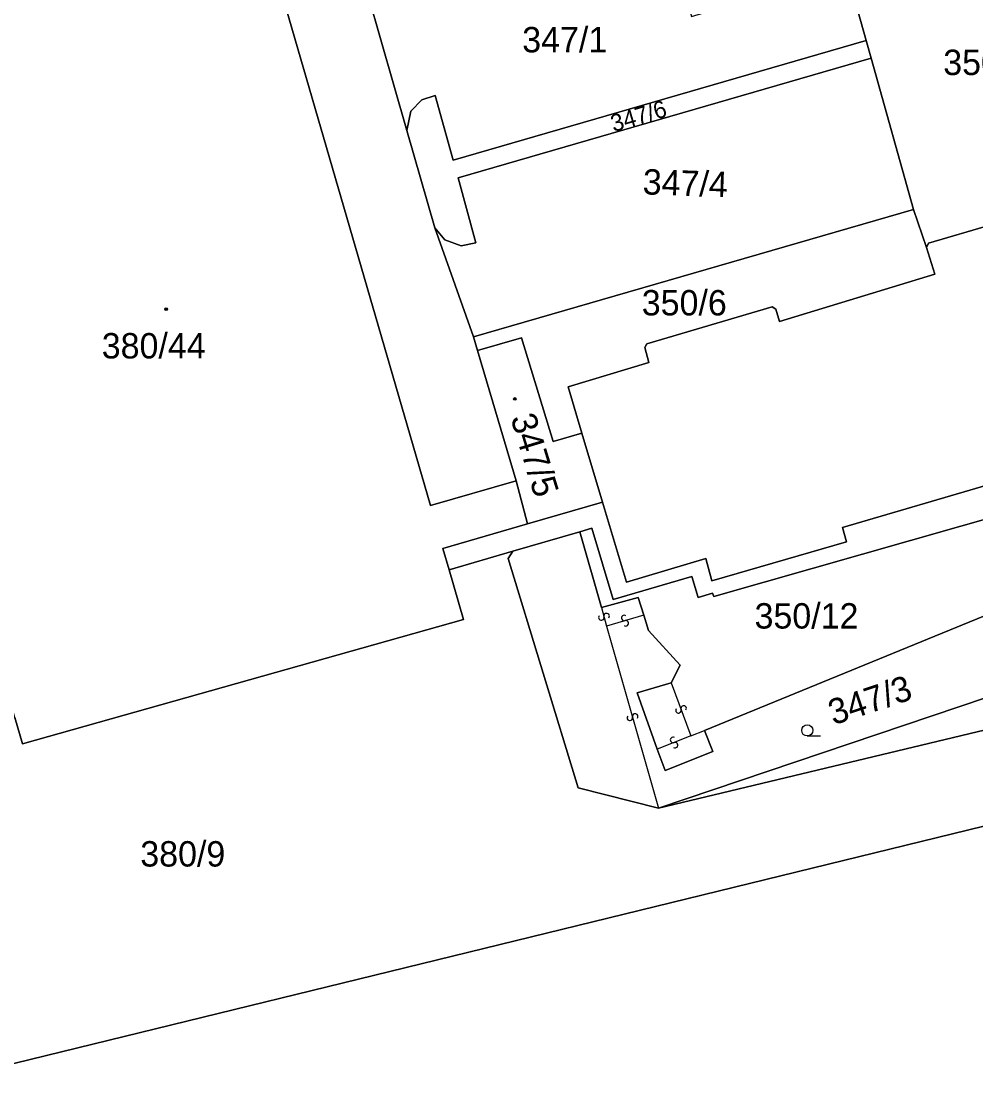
# Model space of a CAD drawing. Extents: x -600309 to -598967, y -1161267 to -1160292.
# Drawn here: x -599644 to -599580.1, y -1160776.9 to -1160706.2 of the extents above; entities that cross this region are included whole.
import ezdxf

# ---------------------------------------------------------------- set-up
doc = ezdxf.new("R2010")
doc.units = 0
for name, color, linetype in [('Level 1', 7, 'Continuous'), ('Level 13', 7, 'Continuous'), ('Level 3', 7, 'Continuous'), ('Level 4', 7, 'Continuous'), ('Level 5', 7, 'Continuous'), ('Level 60', 7, 'Continuous')]:
    doc.layers.add(name, color=color, linetype=linetype)

msp = doc.modelspace()

# ---------------------------------------------------------------- linework, layer by layer
at = {"layer": 'Level 1'}
for points in [[(-599610.83, -1160736.95), (-599616.57, -1160738.6), (-599628.93, -1160696.01), (-599636.47, -1160698.2)], [(-599588.71, -1160702.76), (-599587.39, -1160707.46)], [(-599618.15, -1160713.49), (-599620.76, -1160704.37)], [(-599587.39, -1160707.46), (-599615.05, -1160715.48), (-599616.26, -1160711.14), (-599617.14, -1160711.44), (-599617.87, -1160712.19), (-599618.15, -1160713.49)], [(-599587.39, -1160707.46), (-599587.06, -1160708.65)], [(-599616.28, -1160720.01), (-599615.6, -1160720.82), (-599614.5, -1160721.2), (-599613.53, -1160721.01), (-599614.71, -1160716.66), (-599587.06, -1160708.65)], [(-599587.06, -1160708.65), (-599584.24, -1160718.77)], [(-599618.15, -1160713.49), (-599616.28, -1160720.01)], [(-599583.37, -1160721.32), (-599583.22, -1160721.03), (-599578.97, -1160719.78), (-599578.93, -1160719.91), (-599578.05, -1160719.7), (-599578, -1160719.86), (-599575.6, -1160719.11), (-599575.63, -1160718.97), (-599574.69, -1160718.69), (-599574.72, -1160718.58), (-599571.63, -1160717.64)], [(-599613.68, -1160727.31), (-599584.24, -1160718.77)], [(-599584.24, -1160718.77), (-599583.37, -1160721.32)], [(-599613.68, -1160727.31), (-599616.28, -1160720.01)], [(-599606.44, -1160733.76), (-599607.34, -1160730.65), (-599601.94, -1160729.03), (-599602.21, -1160728.01), (-599602.08, -1160727.76), (-599593.68, -1160725.3), (-599593.44, -1160725.44), (-599593.19, -1160726.27), (-599582.81, -1160723.11), (-599583.37, -1160721.32)], [(-599613.68, -1160727.31), (-599613.41, -1160728.22)], [(-599613.41, -1160728.22), (-599610.48, -1160727.37), (-599608.35, -1160734.31), (-599606.44, -1160733.76)], [(-599610.83, -1160736.95), (-599613.41, -1160728.22)], [(-599605.06, -1160738.38), (-599606.44, -1160733.76)], [(-599610.06, -1160739.83), (-599610.83, -1160736.95)], [(-599578.79, -1160737.08), (-599588.98, -1160740.06), (-599588.72, -1160741.02), (-599597.72, -1160743.64), (-599598.14, -1160742.15), (-599603.45, -1160743.73), (-599605.06, -1160738.38)], [(-599610.06, -1160739.83), (-599605.06, -1160738.38)], [(-599606.56, -1160740.35), (-599605.76, -1160740.12), (-599604.34, -1160744.89), (-599599.07, -1160743.34), (-599598.64, -1160744.74), (-599597.68, -1160744.46), (-599597.6, -1160744.69), (-599574.47, -1160738.1), (-599573.08, -1160743.48)], [(-599601.3, -1160758.86), (-599540.91, -1160738.49)], [(-599615.32, -1160742.9), (-599615.74, -1160741.46), (-599610.06, -1160739.83)], [(-599611.06, -1160741.66), (-599606.56, -1160740.35)], [(-599605.12, -1160745.42), (-599606.56, -1160740.35)], [(-599615.32, -1160742.9), (-599611.06, -1160741.66)], [(-599601.3, -1160758.86), (-599606.68, -1160757.48), (-599611.36, -1160742.14), (-599611.06, -1160741.66)], [(-599644.39, -1160752.78), (-599643.88, -1160754.55), (-599614.36, -1160746.22), (-599615.32, -1160742.9)], [(-599573.08, -1160743.48), (-599573.44, -1160743.5), (-599598.22, -1160753.65)], [(-599605.12, -1160745.42), (-599602.66, -1160744.74), (-599602.29, -1160745.93)], [(-599540, -1160744.16), (-599601.3, -1160758.86)], [(-599602.29, -1160745.93), (-599601.96, -1160746.97), (-599599.85, -1160749.28), (-599600.46, -1160750.46)], [(-599537.67, -1160749.82), (-599656.98, -1160779)], [(-599600.46, -1160750.46), (-599602.73, -1160751.13), (-599601.38, -1160754.9)], [(-599601.38, -1160754.9), (-599600.86, -1160756.33), (-599597.66, -1160755.06), (-599598.22, -1160753.65)]]:
    msp.add_lwpolyline(points, dxfattribs=at)
at = {"layer": 'Level 13'}
for centre, start, end in [((-599605.128, -1160746.088), 142.49156, 15.08156), ((-599604.772, -1160745.993), 322.70602, 194.80401), ((-599603.591, -1160746.123), 53.49798, 286.08798), ((-599603.49, -1160746.477), 233.71243, 105.81043), ((-599602.862, -1160752.711), 323.29331, 195.39131), ((-599599.963, -1160752.304), 147.64374, 20.23374), ((-599599.617, -1160752.177), 327.85819, 199.95619), ((-599603.217, -1160752.81), 143.07886, 15.66886), ((-599600.326, -1160754.288), 58.5193, 291.1093), ((-599600.194, -1160754.632), 238.73375, 110.83175)]:
    msp.add_arc(centre, 0.184, start, end, dxfattribs=at)
at = {"layer": 'Level 3'}
for points in [[(-599605.12, -1160745.42), (-599604.78, -1160746.66)], [(-599602.29, -1160745.93), (-599604.78, -1160746.66)], [(-599604.78, -1160746.66), (-599601.3, -1160758.86)], [(-599600.46, -1160750.46), (-599599.13, -1160754.02)], [(-599599.13, -1160754.02), (-599601.38, -1160754.9)], [(-599599.13, -1160754.02), (-599598.22, -1160753.65)]]:
    msp.add_lwpolyline(points, dxfattribs=at)
at = {"layer": 'Level 5'}
msp.add_line((-599591.34, -1160754.02), (-599590.465, -1160754.02), dxfattribs=at)
for centre, radius in [((-599634.26, -1160725.45), 0.09), ((-599634.26, -1160725.45), 0.0521), ((-599610.92, -1160731.46), 0.09), ((-599610.92, -1160731.46), 0.0521), ((-599591.34, -1160753.645), 0.375)]:
    msp.add_circle(centre, radius, dxfattribs=at)
at = {"layer": 'Level 60'}
for points in [[(-599610.83, -1160736.95), (-599616.57, -1160738.6), (-599628.93, -1160696.01), (-599636.47, -1160698.2), (-599639.63, -1160686.99), (-599625.15, -1160682.7), (-599625.24, -1160682.39), (-599597.68, -1160674.26), (-599595.95, -1160673.74), (-599593.78, -1160673.1), (-599593.17, -1160675.3), (-599622.7, -1160681.81), (-599621.64, -1160685.76), (-599622.5, -1160686.01), (-599620.04, -1160694.15), (-599621.23, -1160694.73), (-599622.42, -1160696.09), (-599622.69, -1160697.71), (-599620.76, -1160704.37), (-599618.15, -1160713.49), (-599616.28, -1160720.01), (-599613.68, -1160727.31), (-599613.41, -1160728.22)], [(-599644.39, -1160752.78), (-599653.78, -1160720.14), (-599655.29, -1160714.91), (-599655.43, -1160714.43), (-599658.11, -1160705.16), (-599636.47, -1160698.2), (-599628.93, -1160696.01), (-599616.57, -1160738.6), (-599610.83, -1160736.95), (-599610.06, -1160739.83), (-599615.74, -1160741.46), (-599615.32, -1160742.9), (-599614.36, -1160746.22), (-599643.88, -1160754.55)], [(-599587.39, -1160707.46), (-599588.71, -1160702.76), (-599585.9, -1160701.92), (-599584.61, -1160701.58), (-599580.27, -1160700.43), (-599576.85, -1160699.53), (-599576.44, -1160700.95), (-599572.65, -1160714.08), (-599571.63, -1160717.64), (-599574.72, -1160718.58), (-599574.69, -1160718.69), (-599575.63, -1160718.97), (-599575.6, -1160719.11), (-599578, -1160719.86), (-599578.05, -1160719.7), (-599578.93, -1160719.91), (-599578.97, -1160719.78), (-599583.22, -1160721.03), (-599583.37, -1160721.32), (-599584.24, -1160718.77), (-599587.06, -1160708.65)], [(-599616.33, -1160705.61), (-599600.55, -1160700.93), (-599599.09, -1160705.87), (-599588.71, -1160702.76), (-599587.39, -1160707.46), (-599615.05, -1160715.48), (-599616.26, -1160711.14), (-599617.14, -1160711.44), (-599617.87, -1160712.19), (-599618.15, -1160713.49), (-599620.76, -1160704.37), (-599619.94, -1160705.28), (-599618.73, -1160705.62), (-599617.87, -1160705.44), (-599619.09, -1160701.11), (-599618.03, -1160700.8), (-599617.24, -1160703.43), (-599616.94, -1160703.34), (-599616.43, -1160705.25)], [(-599587.39, -1160707.46), (-599587.06, -1160708.65), (-599614.71, -1160716.66), (-599613.53, -1160721.01), (-599614.5, -1160721.2), (-599615.6, -1160720.82), (-599616.28, -1160720.01), (-599618.15, -1160713.49), (-599617.87, -1160712.19), (-599617.14, -1160711.44), (-599616.26, -1160711.14), (-599615.05, -1160715.48)], [(-599613.68, -1160727.31), (-599616.28, -1160720.01), (-599615.6, -1160720.82), (-599614.5, -1160721.2), (-599613.53, -1160721.01), (-599614.71, -1160716.66), (-599587.06, -1160708.65), (-599584.24, -1160718.77)], [(-599466.64, -1160744.38), (-599500.39, -1160759.27), (-599518.61, -1160738.98), (-599540, -1160744.16), (-599601.3, -1160758.86), (-599540.91, -1160738.49), (-599532.25, -1160734.7), (-599528.33, -1160733.11), (-599517.48, -1160724.47), (-599513.27, -1160718.65), (-599510.76, -1160717.91), (-599509.45, -1160717.61), (-599478.04, -1160708.21), (-599467.37, -1160740.67), (-599466.39, -1160744.25)], [(-599584.24, -1160718.77), (-599583.37, -1160721.32), (-599582.81, -1160723.11), (-599593.19, -1160726.27), (-599593.44, -1160725.44), (-599593.68, -1160725.3), (-599602.08, -1160727.76), (-599602.21, -1160728.01), (-599601.94, -1160729.03), (-599607.34, -1160730.65), (-599606.44, -1160733.76), (-599608.35, -1160734.31), (-599610.48, -1160727.37), (-599613.41, -1160728.22), (-599613.68, -1160727.31)], [(-599610.06, -1160739.83), (-599610.83, -1160736.95), (-599613.41, -1160728.22), (-599610.48, -1160727.37), (-599608.35, -1160734.31), (-599606.44, -1160733.76), (-599605.06, -1160738.38)], [(-599573.08, -1160743.48), (-599573.44, -1160743.5), (-599598.22, -1160753.65), (-599597.66, -1160755.06), (-599600.86, -1160756.33), (-599601.38, -1160754.9), (-599602.73, -1160751.13), (-599600.46, -1160750.46), (-599599.85, -1160749.28), (-599601.96, -1160746.97), (-599602.29, -1160745.93), (-599602.66, -1160744.74), (-599605.12, -1160745.42), (-599606.56, -1160740.35), (-599605.76, -1160740.12), (-599604.34, -1160744.89), (-599599.07, -1160743.34), (-599598.64, -1160744.74), (-599597.68, -1160744.46), (-599597.6, -1160744.69), (-599574.47, -1160738.1)], [(-599540.91, -1160738.49), (-599601.3, -1160758.86), (-599606.68, -1160757.48), (-599611.36, -1160742.14), (-599611.06, -1160741.66), (-599606.56, -1160740.35), (-599605.12, -1160745.42), (-599602.66, -1160744.74), (-599602.29, -1160745.93), (-599601.96, -1160746.97), (-599599.85, -1160749.28), (-599600.46, -1160750.46), (-599602.73, -1160751.13), (-599601.38, -1160754.9), (-599600.86, -1160756.33), (-599597.66, -1160755.06), (-599598.22, -1160753.65), (-599573.44, -1160743.5), (-599573.08, -1160743.48), (-599565.37, -1160743.1), (-599561.82, -1160742.81), (-599558.28, -1160742.36), (-599553.7, -1160741.43), (-599549.15, -1160740.5)], [(-599667.4, -1160760.88), (-599644.39, -1160752.78), (-599643.88, -1160754.55), (-599614.36, -1160746.22), (-599615.32, -1160742.9), (-599611.06, -1160741.66), (-599611.36, -1160742.14), (-599606.68, -1160757.48), (-599601.3, -1160758.86), (-599540, -1160744.16), (-599537.67, -1160749.82), (-599656.98, -1160779)], [(-599566.11, -1160812.46), (-599611.6, -1160824.89), (-599633.54, -1160816.54), (-599650.41, -1160790.42), (-599656.98, -1160779), (-599537.67, -1160749.82), (-599527.22, -1160775.15), (-599526.51, -1160776.9), (-599523.14, -1160785.22), (-599517.37, -1160799.16), (-599563.57, -1160811.77)]]:
    msp.add_lwpolyline(points, close=True, dxfattribs=at)
for points in [[(-599578.79, -1160737.08), (-599588.98, -1160740.06), (-599588.72, -1160741.02), (-599597.72, -1160743.64), (-599598.14, -1160742.15), (-599603.45, -1160743.73), (-599605.06, -1160738.38), (-599606.44, -1160733.76), (-599607.34, -1160730.65), (-599601.94, -1160729.03), (-599602.21, -1160728.01), (-599602.08, -1160727.76), (-599593.68, -1160725.3), (-599593.44, -1160725.44), (-599593.19, -1160726.27), (-599582.81, -1160723.11), (-599583.37, -1160721.32), (-599583.22, -1160721.03), (-599578.97, -1160719.78)], [(-599574.47, -1160738.1), (-599597.6, -1160744.69), (-599597.68, -1160744.46), (-599598.64, -1160744.74), (-599599.07, -1160743.34), (-599604.34, -1160744.89), (-599605.76, -1160740.12), (-599606.56, -1160740.35), (-599611.06, -1160741.66), (-599615.32, -1160742.9), (-599615.74, -1160741.46), (-599610.06, -1160739.83), (-599605.06, -1160738.38), (-599603.45, -1160743.73), (-599598.14, -1160742.15), (-599597.72, -1160743.64), (-599588.72, -1160741.02), (-599588.98, -1160740.06), (-599578.79, -1160737.08)]]:
    msp.add_lwpolyline(points, dxfattribs=at)

# ---------------------------------------------------------------- texts
at = {"layer": 'Level 4'}
for s, p in [('347/1', (-599610.423, -1160708.26)), ('350/7', (-599582.24, -1160709.78)), ('350/6', (-599602.42, -1160725.87)), ('380/44', (-599638.57, -1160728.75)), ('350/12', (-599594.87, -1160746.83)), ('380/9', (-599635.99, -1160762.76))]:
    msp.add_text(s, height=1.7, dxfattribs=at).set_placement(p)
for s, height, rotation, p in [('347/6', 1.14, 16.37874, (-599604.31, -1160713.6)), ('347/4', 1.7, 357.96429, (-599602.379, -1160717.761)), ('347/5', 1.7, 287.0001, (-599611.22, -1160732.724)), ('347/3', 1.7, 18.31086, (-599589.59, -1160753.31))]:
    msp.add_text(s, height=height, rotation=rotation, dxfattribs=at).set_placement(p)

doc.saveas('drawing.dxf')
